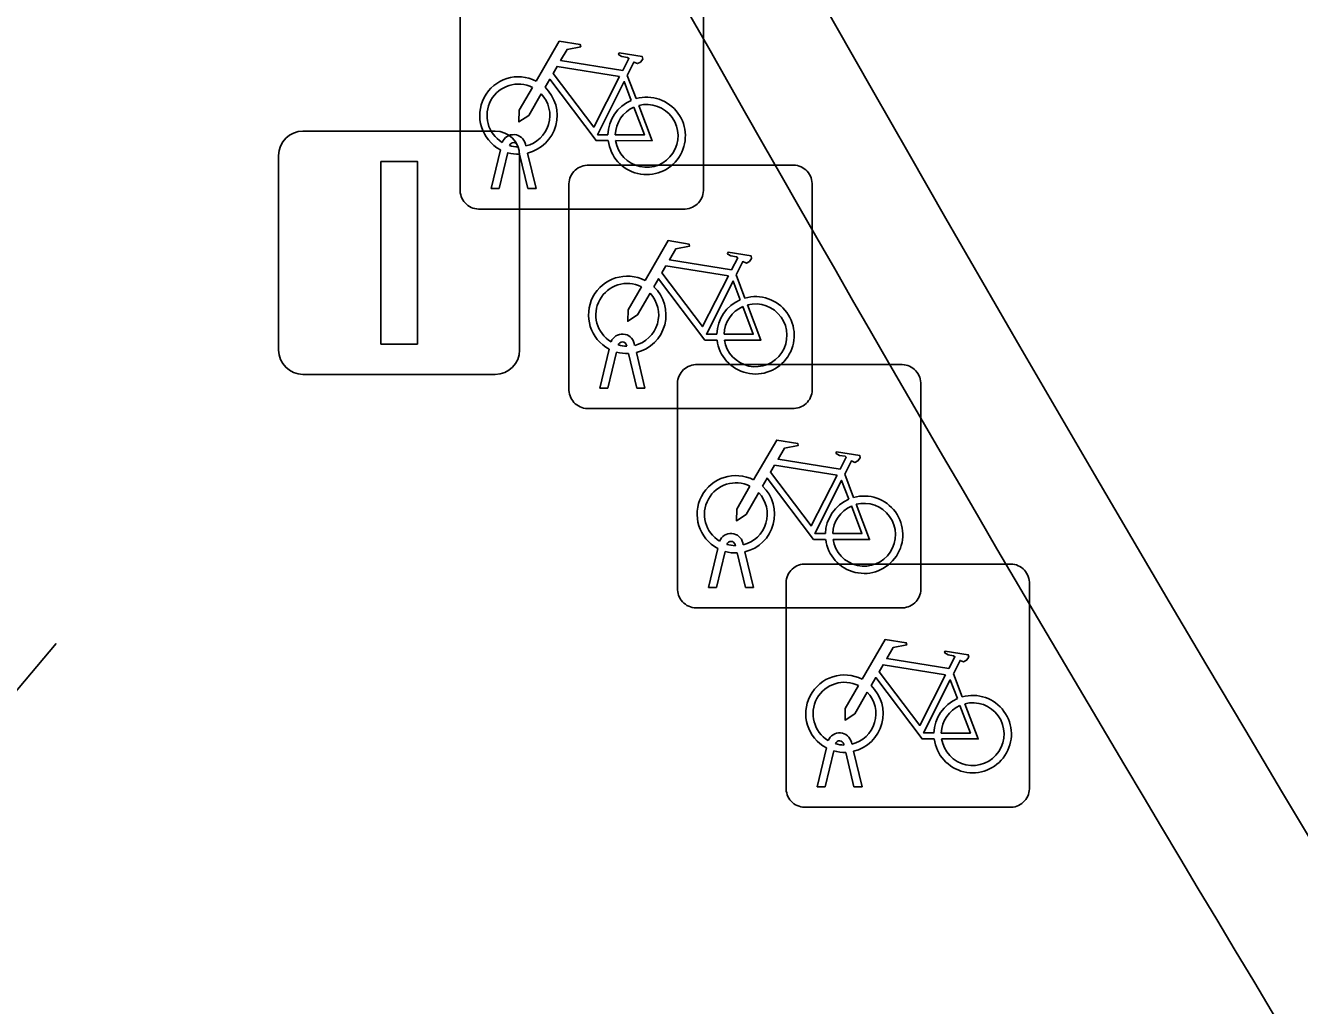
# Model space of a CAD drawing. Extents: x 161087 to 161926, y 382572 to 383873.
# Drawn here: x 161641.9 to 161647.14, y 383136.65 to 383140.68 of the extents above; entities that cross this region are included whole.
import ezdxf

# ---------------------------------------------------------------- set-up
doc = ezdxf.new("R2010")
doc.units = 0
for name, color, linetype in [('IMGEO_Fietsenrek', 7, 'Continuous'), ('IMGEO_Groenvoorziening', 7, 'Continuous'), ('IMGEO_Lichtmast', 7, 'Continuous'), ('IMGEO_Lijnafwatering', 7, 'Continuous'), ('IMGEO_Muur', 7, 'Continuous'), ('IMGEO_Voetgangersgebied_open', 7, 'Continuous')]:
    doc.layers.add(name, color=color, linetype=linetype)

msp = doc.modelspace()

# ---------------------------------------------------------------- linework, layer by layer
at = {"layer": 'IMGEO_Fietsenrek'}
for p, q in [((161643.6895, 383139.9969), (161643.6895, 383140.8378)), ((161643.6895, 383140.8378), (161643.6895, 383139.9969)), ((161644.6885, 383140.8471), (161644.6885, 383140.0062)), ((161644.6885, 383140.0062), (161644.6885, 383140.8471)), ((161644.3762, 383140.4712), (161644.4125, 383140.376)), ((161643.9576, 383140.1894), (161643.9594, 383140.1815)), ((161643.8165, 383140.0063), (161643.8548, 383140.1663)), ((161643.8852, 383140.1541), (161643.8499, 383140.0063)), ((161643.9269, 383140.1779), (161643.9259, 383140.1822)), ((161643.968, 383140.0063), (161643.9341, 383140.148)), ((161643.9664, 383140.1523), (161644.0014, 383140.0063)), ((161644.2109, 383140.1025), (161645.0518, 383140.1025)), ((161645.0518, 383140.1025), (161644.2109, 383140.1025)), ((161645.1355, 383140.0281), (161645.1355, 383139.1872)), ((161645.1355, 383139.1872), (161645.1355, 383140.0281)), ((161643.8499, 383140.0063), (161643.8165, 383140.0063)), ((161644.0014, 383140.0063), (161643.968, 383140.0063)), ((161644.1365, 383139.1779), (161644.1365, 383140.0188)), ((161644.1365, 383140.0188), (161644.1365, 383139.1779)), ((161644.6141, 383139.9225), (161643.7732, 383139.9225)), ((161643.7732, 383139.9225), (161644.6141, 383139.9225)), ((161644.8232, 383139.6522), (161644.8595, 383139.557)), ((161644.2635, 383139.1873), (161644.3018, 383139.3473)), ((161644.3739, 383139.3589), (161644.3729, 383139.3632)), ((161644.4046, 383139.3704), (161644.4064, 383139.3625)), ((161644.3322, 383139.3351), (161644.2969, 383139.1873)), ((161644.415, 383139.1873), (161644.3811, 383139.329)), ((161644.4134, 383139.3333), (161644.4484, 383139.1873)), ((161644.6569, 383139.2835), (161645.4978, 383139.2835)), ((161645.4978, 383139.2835), (161644.6569, 383139.2835)), ((161644.5825, 383138.3589), (161644.5825, 383139.1998)), ((161644.5825, 383139.1998), (161644.5825, 383138.3589)), ((161645.5815, 383139.2091), (161645.5815, 383138.3682)), ((161645.5815, 383138.3682), (161645.5815, 383139.2091)), ((161644.2969, 383139.1873), (161644.2635, 383139.1873)), ((161644.4484, 383139.1873), (161644.415, 383139.1873)), ((161645.0611, 383139.1035), (161644.2202, 383139.1035)), ((161644.2202, 383139.1035), (161645.0611, 383139.1035)), ((161645.2692, 383138.8332), (161645.3055, 383138.738)), ((161644.7095, 383138.3683), (161644.7478, 383138.5283)), ((161644.7782, 383138.5161), (161644.7429, 383138.3683)), ((161644.8199, 383138.5399), (161644.8189, 383138.5442)), ((161644.861, 383138.3683), (161644.8271, 383138.51)), ((161644.8506, 383138.5514), (161644.8524, 383138.5435)), ((161644.8594, 383138.5143), (161644.8944, 383138.3683)), ((161645.1029, 383138.4645), (161645.9438, 383138.4645)), ((161645.9438, 383138.4645), (161645.1029, 383138.4645)), ((161644.7429, 383138.3683), (161644.7095, 383138.3683)), ((161644.8944, 383138.3683), (161644.861, 383138.3683)), ((161645.0285, 383137.5399), (161645.0285, 383138.3808)), ((161645.0285, 383138.3808), (161645.0285, 383137.5399)), ((161646.0275, 383138.3901), (161646.0275, 383137.5492)), ((161646.0275, 383137.5492), (161646.0275, 383138.3901)), ((161645.5071, 383138.2845), (161644.6662, 383138.2845)), ((161644.6662, 383138.2845), (161645.5071, 383138.2845)), ((161645.7152, 383138.0142), (161645.7515, 383137.919)), ((161645.2659, 383137.7209), (161645.2649, 383137.7252)), ((161645.2966, 383137.7324), (161645.2984, 383137.7245)), ((161645.1555, 383137.5493), (161645.1938, 383137.7093)), ((161645.2242, 383137.6971), (161645.1889, 383137.5493)), ((161645.307, 383137.5493), (161645.2731, 383137.691)), ((161645.3054, 383137.6953), (161645.3404, 383137.5493)), ((161645.1889, 383137.5493), (161645.1555, 383137.5493)), ((161645.3404, 383137.5493), (161645.307, 383137.5493)), ((161645.9531, 383137.4655), (161645.1122, 383137.4655)), ((161645.1122, 383137.4655), (161645.9531, 383137.4655))]:
    msp.add_line(p, q, dxfattribs=at)
for points in [[(161644.0021, 383140.4482), (161644.0968, 383140.6117), (161644.183, 383140.5979), (161644.1847, 383140.5892), (161644.1286, 383140.5783), (161644.1024, 383140.533), (161644.3576, 383140.4922)], [(161644.3576, 383140.4922), (161644.3826, 383140.541), (161644.3775, 383140.545), (161644.3543, 383140.5487), (161644.3416, 383140.5562), (161644.3406, 383140.5593), (161644.3428, 383140.5639), (161644.4376, 383140.5488), (161644.4399, 383140.5385), (161644.4305, 383140.5261), (161644.4181, 383140.5197), (161644.4036, 383140.5259), (161644.3762, 383140.4712)], [(161644.3447, 383140.467), (161644.0879, 383140.508), (161644.0712, 383140.4792), (161644.2382, 383140.2589), (161644.3447, 383140.467)], [(161644.2978, 383140.2035), (161644.2481, 383140.2036), (161644.0574, 383140.4553), (161644.0384, 383140.4225)], [(161644.3927, 383140.369), (161644.3634, 383140.4458), (161644.254, 383140.2277), (161644.2967, 383140.2276)], [(161644.0228, 383140.3957), (161643.9712, 383140.3065), (161643.9313, 383140.2805), (161643.9325, 383140.328), (161643.987, 383140.4222)], [(161644.3267, 383140.2275), (161644.4466, 383140.2273), (161644.4034, 383140.3409)], [(161644.4232, 383140.3478), (161644.4782, 383140.2032), (161644.3281, 383140.2035)], [(161644.4491, 383139.6292), (161644.5438, 383139.7927), (161644.63, 383139.7789), (161644.6317, 383139.7702), (161644.5756, 383139.7593), (161644.5494, 383139.714), (161644.8046, 383139.6732)], [(161644.8046, 383139.6732), (161644.8296, 383139.722), (161644.8245, 383139.726), (161644.8013, 383139.7297), (161644.7886, 383139.7372), (161644.7876, 383139.7403), (161644.7898, 383139.7449), (161644.8846, 383139.7298), (161644.8869, 383139.7195), (161644.8775, 383139.7071), (161644.8651, 383139.7007), (161644.8506, 383139.7069), (161644.8232, 383139.6522)], [(161644.7917, 383139.648), (161644.5349, 383139.689), (161644.5182, 383139.6602), (161644.6852, 383139.4399), (161644.7917, 383139.648)], [(161644.7448, 383139.3845), (161644.6951, 383139.3846), (161644.5044, 383139.6363), (161644.4854, 383139.6035)], [(161644.8397, 383139.55), (161644.8104, 383139.6268), (161644.701, 383139.4087), (161644.7437, 383139.4086)], [(161644.4698, 383139.5767), (161644.4182, 383139.4875), (161644.3783, 383139.4615), (161644.3795, 383139.509), (161644.434, 383139.6032)], [(161644.7737, 383139.4085), (161644.8936, 383139.4083), (161644.8504, 383139.5219)], [(161644.8702, 383139.5288), (161644.9252, 383139.3842), (161644.7751, 383139.3845)], [(161644.8951, 383138.8102), (161644.9898, 383138.9737), (161645.076, 383138.9599), (161645.0777, 383138.9512), (161645.0216, 383138.9403), (161644.9954, 383138.895), (161645.2506, 383138.8542)], [(161645.2506, 383138.8542), (161645.2756, 383138.903), (161645.2705, 383138.907), (161645.2473, 383138.9107), (161645.2346, 383138.9182), (161645.2336, 383138.9213), (161645.2358, 383138.9259), (161645.3306, 383138.9108), (161645.3329, 383138.9005), (161645.3235, 383138.8881), (161645.3111, 383138.8817), (161645.2966, 383138.8879), (161645.2692, 383138.8332)], [(161645.2377, 383138.829), (161644.9809, 383138.87), (161644.9642, 383138.8412), (161645.1312, 383138.6209), (161645.2377, 383138.829)], [(161644.9158, 383138.7577), (161644.8642, 383138.6685), (161644.8243, 383138.6425), (161644.8255, 383138.69), (161644.88, 383138.7842)], [(161645.1908, 383138.5655), (161645.1411, 383138.5656), (161644.9504, 383138.8173), (161644.9314, 383138.7845)], [(161645.2857, 383138.731), (161645.2564, 383138.8078), (161645.147, 383138.5897), (161645.1897, 383138.5896)], [(161645.2197, 383138.5895), (161645.3396, 383138.5893), (161645.2964, 383138.7029)], [(161645.3162, 383138.7098), (161645.3712, 383138.5652), (161645.2211, 383138.5655)], [(161645.3411, 383137.9912), (161645.4358, 383138.1547), (161645.522, 383138.1409), (161645.5237, 383138.1322), (161645.4676, 383138.1213), (161645.4414, 383138.076), (161645.6966, 383138.0352)], [(161645.6966, 383138.0352), (161645.7216, 383138.084), (161645.7165, 383138.088), (161645.6933, 383138.0917), (161645.6806, 383138.0992), (161645.6796, 383138.1023), (161645.6818, 383138.1069), (161645.7766, 383138.0918), (161645.7789, 383138.0815), (161645.7695, 383138.0691), (161645.7571, 383138.0627), (161645.7426, 383138.0689), (161645.7152, 383138.0142)], [(161645.6837, 383138.01), (161645.4269, 383138.051), (161645.4102, 383138.0222), (161645.5772, 383137.8019), (161645.6837, 383138.01)], [(161645.6368, 383137.7465), (161645.5871, 383137.7466), (161645.3964, 383137.9983), (161645.3774, 383137.9655)], [(161645.7317, 383137.912), (161645.7024, 383137.9888), (161645.593, 383137.7707), (161645.6357, 383137.7706)], [(161645.3618, 383137.9387), (161645.3102, 383137.8495), (161645.2703, 383137.8235), (161645.2715, 383137.871), (161645.326, 383137.9652)], [(161645.6657, 383137.7705), (161645.7856, 383137.7703), (161645.7424, 383137.8839)], [(161645.7622, 383137.8908), (161645.8172, 383137.7462), (161645.6671, 383137.7465)]]:
    msp.add_lwpolyline(points, dxfattribs=at)
for centre, radius, start, end in [((161643.9291, 383140.3069), 0.159, 62.6766, 242.1369), ((161643.9291, 383140.3069), 0.129, 63.3192, 238.903), ((161643.9291, 383140.3069), 0.129, 283.6043, 43.4302), ((161643.9291, 383140.3069), 0.159, 283.5766, 46.6042), ((161644.4557, 383140.2229), 0.159, 113.3408, 178.3217), ((161644.4557, 383140.2229), 0.159, 187.0065, 105.7708), ((161644.4557, 383140.2229), 0.129, 113.923, 177.9556), ((161644.4557, 383140.2229), 0.129, 188.6715, 104.5883), ((161643.9089, 383140.1783), 0.0499, 12.8025, 158.6934), ((161643.9089, 383140.1783), 0.0174, 12.8025, 163.4502), ((161643.9291, 383140.3069), 0.129, 253.415, 269.0204), ((161643.9291, 383140.3069), 0.159, 253.9967, 271.7867), ((161644.2142, 383140.0246), 0.0779, 92.4484, 184.2845), ((161644.2142, 383140.0246), 0.0779, 92.4484, 184.2845), ((161645.0576, 383140.0248), 0.0779, 2.4484, 94.2845), ((161645.0576, 383140.0248), 0.0779, 2.4484, 94.2845), ((161643.7674, 383140.0002), 0.0779, 182.4484, 274.2845), ((161643.7674, 383140.0002), 0.0779, 182.4484, 274.2845), ((161644.6108, 383140.0004), 0.0779, 272.4484, 4.2845), ((161644.6108, 383140.0004), 0.0779, 272.4484, 4.2845), ((161644.3761, 383139.4879), 0.159, 62.6766, 242.1369), ((161644.3761, 383139.4879), 0.129, 63.3192, 238.903), ((161644.3761, 383139.4879), 0.129, 283.6043, 43.4302), ((161644.3761, 383139.4879), 0.159, 283.5766, 46.6042), ((161644.9027, 383139.4039), 0.159, 187.0065, 105.7708), ((161644.9027, 383139.4039), 0.159, 113.3408, 178.3217), ((161644.9027, 383139.4039), 0.129, 113.923, 177.9556), ((161644.9027, 383139.4039), 0.129, 188.6715, 104.5883), ((161644.3559, 383139.3593), 0.0499, 12.8025, 158.6934), ((161644.3559, 383139.3593), 0.0174, 12.8025, 163.4502), ((161644.3761, 383139.4879), 0.129, 253.415, 269.0204), ((161644.3761, 383139.4879), 0.159, 253.9967, 271.7867), ((161644.6602, 383139.2056), 0.0779, 92.4484, 184.2845), ((161644.6602, 383139.2056), 0.0779, 92.4484, 184.2845), ((161645.5036, 383139.2058), 0.0779, 2.4484, 94.2845), ((161645.5036, 383139.2058), 0.0779, 2.4484, 94.2845), ((161644.2144, 383139.1812), 0.0779, 182.4484, 274.2845), ((161644.2144, 383139.1812), 0.0779, 182.4484, 274.2845), ((161645.0578, 383139.1814), 0.0779, 272.4484, 4.2845), ((161645.0578, 383139.1814), 0.0779, 272.4484, 4.2845), ((161644.8221, 383138.6689), 0.159, 62.6766, 242.1369), ((161644.8221, 383138.6689), 0.129, 63.3192, 238.903), ((161644.8221, 383138.6689), 0.159, 283.5766, 46.6042), ((161644.8221, 383138.6689), 0.129, 283.6043, 43.4302), ((161645.3487, 383138.5849), 0.159, 113.3408, 178.3217), ((161645.3487, 383138.5849), 0.159, 187.0065, 105.7708), ((161645.3487, 383138.5849), 0.129, 113.923, 177.9556), ((161645.3487, 383138.5849), 0.129, 188.6715, 104.5883), ((161644.8019, 383138.5403), 0.0499, 12.8025, 158.6934), ((161644.8221, 383138.6689), 0.159, 253.9967, 271.7867), ((161644.8019, 383138.5403), 0.0174, 12.8025, 163.4502), ((161644.8221, 383138.6689), 0.129, 253.415, 269.0204), ((161645.1062, 383138.3866), 0.0779, 92.4484, 184.2845), ((161645.1062, 383138.3866), 0.0779, 92.4484, 184.2845), ((161645.9496, 383138.3868), 0.0779, 2.4484, 94.2845), ((161645.9496, 383138.3868), 0.0779, 2.4484, 94.2845), ((161644.6604, 383138.3622), 0.0779, 182.4484, 274.2845), ((161644.6604, 383138.3622), 0.0779, 182.4484, 274.2845), ((161645.5038, 383138.3624), 0.0779, 272.4484, 4.2845), ((161645.5038, 383138.3624), 0.0779, 272.4484, 4.2845), ((161645.2681, 383137.8499), 0.159, 62.6766, 242.1369), ((161645.2681, 383137.8499), 0.129, 63.3192, 238.903), ((161645.2681, 383137.8499), 0.129, 283.6043, 43.4302), ((161645.2681, 383137.8499), 0.159, 283.5766, 46.6042), ((161645.7947, 383137.7659), 0.159, 113.3408, 178.3217), ((161645.7947, 383137.7659), 0.159, 187.0065, 105.7708), ((161645.7947, 383137.7659), 0.129, 113.923, 177.9556), ((161645.7947, 383137.7659), 0.129, 188.6715, 104.5883), ((161645.2479, 383137.7213), 0.0499, 12.8025, 158.6934), ((161645.2479, 383137.7213), 0.0174, 12.8025, 163.4502), ((161645.2681, 383137.8499), 0.129, 253.415, 269.0204), ((161645.2681, 383137.8499), 0.159, 253.9967, 271.7867), ((161645.1064, 383137.5432), 0.0779, 182.4484, 274.2845), ((161645.1064, 383137.5432), 0.0779, 182.4484, 274.2845), ((161645.9498, 383137.5434), 0.0779, 272.4484, 4.2845), ((161645.9498, 383137.5434), 0.0779, 272.4484, 4.2845)]:
    msp.add_arc(centre, radius, start, end, dxfattribs=at)
at = {"layer": 'IMGEO_Groenvoorziening'}
msp.add_arc((161792.983, 383224.6177), 169.9309, 206.322636, 219.436813, dxfattribs=at)
at = {"layer": 'IMGEO_Lichtmast'}
for p, q in [((161643.0441, 383140.2425), (161643.8339, 383140.2425)), ((161643.8339, 383140.2425), (161643.0441, 383140.2425)), ((161642.9441, 383139.3435), (161642.9441, 383140.1425)), ((161642.9441, 383140.1425), (161642.9441, 383139.3435)), ((161643.9339, 383140.1425), (161643.9339, 383139.3435)), ((161643.9339, 383139.3435), (161643.9339, 383140.1425)), ((161643.8339, 383139.2435), (161643.0441, 383139.2435)), ((161643.0441, 383139.2435), (161643.8339, 383139.2435))]:
    msp.add_line(p, q, dxfattribs=at)
msp.add_lwpolyline([(161643.364, 383140.118), (161643.514, 383140.118), (161643.514, 383139.368), (161643.364, 383139.368), (161643.364, 383140.118)], dxfattribs=at)
for centre, start, end in [((161643.0441, 383140.1425), 90, 180), ((161643.0441, 383140.1425), 90, 180), ((161643.8339, 383140.1425), 0, 90), ((161643.8339, 383140.1425), 360, 90), ((161643.0441, 383139.3435), 180, 270), ((161643.0441, 383139.3435), 180, 270), ((161643.8339, 383139.3435), 270, 0), ((161643.8339, 383139.3435), 270, 0)]:
    msp.add_arc(centre, 0.1, start, end, dxfattribs=at)
at = {"layer": 'IMGEO_Lijnafwatering'}
msp.add_lwpolyline([(161642.03, 383138.138), (161634.574, 383129.27)], dxfattribs=at)
at = {"layer": 'IMGEO_Muur'}
for centre, radius, start, end in [((161792.983, 383224.6177), 169.9309, 206.322636, 219.436813), ((161793.1907, 383224.7429), 170.673, 206.328315, 212.669868)]:
    msp.add_arc(centre, radius, start, end, dxfattribs=at)
at = {"layer": 'IMGEO_Voetgangersgebied_open'}
msp.add_arc((161793.1907, 383224.7429), 170.673, 206.328315, 212.669868, dxfattribs=at)

doc.saveas('drawing.dxf')
